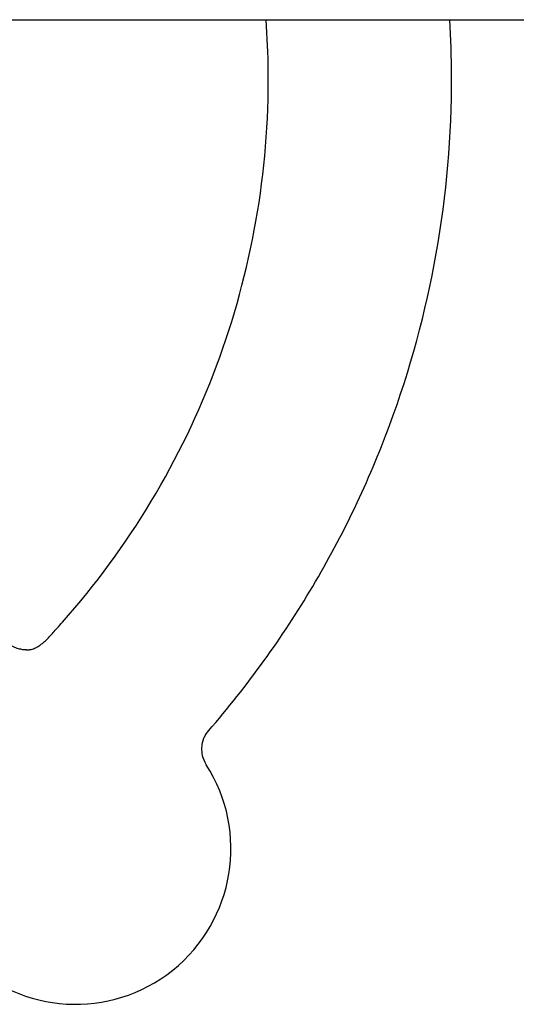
# Model space of a CAD drawing. Header units: inches. Extents: x 18 to 846, y -67 to 561.
# Tile 489 of 656: x 469 to 470.04, y 273.73 to 275.79. Entities that reach past the tile are written whole.
import ezdxf

# ---------------------------------------------------------------- set-up
doc = ezdxf.new("R2010")
doc.units = ezdxf.units.IN
doc.header["$LTSCALE"] = 24
doc.header["$MEASUREMENT"] = 0
doc.layers.add('Visible (ANSI)', color=7, linetype='Continuous', lineweight=30)

msp = doc.modelspace()

# ---------------------------------------------------------------- linework, layer by layer
at = {"layer": 'Visible (ANSI)'}
msp.add_line((446.03743, 275.79286), (475.23293, 275.79286), dxfattribs=at)
msp.add_arc((469.11795, 274.05917), 0.325, 224.62068, 32.74638, dxfattribs=at)
for points, knots in [([(469.09049, 274.53323), (469.16001, 274.61158), (469.22231, 274.69635), (469.33036, 274.87591), (469.37611, 274.97069), (469.44951, 275.16705), (469.47717, 275.26863), (469.51344, 275.47514), (469.52206, 275.58007), (469.52065, 275.72093), (469.51916, 275.75694), (469.51653, 275.79286)], [1.1103155, 1.1103155, 1.1103155, 1.1103155, 1.29450783, 1.29450783, 1.47870016, 1.47870016, 1.66289249, 1.66289249, 1.84708482, 1.84708482, 1.91036878, 1.91036878, 1.91036878, 1.91036878]), ([(469.39598, 274.30586), (469.47751, 274.39975), (469.55058, 274.501), (469.67747, 274.71497), (469.73127, 274.82769), (469.81789, 275.06095), (469.8507, 275.1815), (469.89426, 275.42653), (469.90501, 275.55101), (469.90441, 275.71461), (469.90316, 275.75377), (469.9008, 275.79286)], [1.12105093, 1.12105093, 1.12105093, 1.12105093, 1.3009772, 1.3009772, 1.48090347, 1.48090347, 1.66082974, 1.66082974, 1.84075601, 1.84075601, 1.89738324, 1.89738324, 1.89738324, 1.89738324]), ([(469.01438, 274.47518), (469.01547, 274.4752), (469.01654, 274.47525), (469.01839, 274.47538), (469.0192, 274.47546), (469.02062, 274.47562), (469.02124, 274.4757), (469.0225, 274.47588), (469.02302, 274.47597), (469.02402, 274.47615), (469.02445, 274.47624), (469.02628, 274.47664), (469.02813, 274.47712), (469.03144, 274.47826), (469.0329, 274.47885), (469.03574, 274.4802), (469.03703, 274.48088), (469.03972, 274.48247), (469.04107, 274.48333), (469.0444, 274.48564), (469.04647, 274.4872), (469.05063, 274.49062), (469.05276, 274.4925), (469.05775, 274.49715), (469.06058, 274.50001), (469.06882, 274.50873), (469.07399, 274.51469), (469.08292, 274.52474), (469.08672, 274.52899), (469.09049, 274.53323)], [0.00314107, 0.00314107, 0.00314107, 0.00314107, 0.01301858, 0.01301858, 0.02121097, 0.02121097, 0.02920172, 0.02920172, 0.04075171, 0.04075171, 0.05647263, 0.05647263, 0.08940203, 0.08940203, 0.11661194, 0.11661194, 0.1362535, 0.1362535, 0.15253555, 0.15253555, 0.17381931, 0.17381931, 0.19549602, 0.19549602, 0.2259975, 0.2259975, 0.28692043, 0.28692043, 0.33021242, 0.33021242, 0.33021242, 0.33021242]), ([(469.01546, 274.47517), (469.01314, 274.47517), (469.01057, 274.4753), (469.00489, 274.47602), (469.00178, 274.47661), (468.99512, 274.47851), (468.99157, 274.47983), (468.98436, 274.4834), (468.98072, 274.48565), (468.97385, 274.49101), (468.97064, 274.49411), (468.96786, 274.49743)], [0, 0, 0, 0, 0.003697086, 0.003697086, 0.007394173, 0.007394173, 0.011091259, 0.011091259, 0.014788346, 0.014788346, 0.018485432, 0.018485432, 0.018485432, 0.018485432]), ([(469.38464, 274.2864), (469.3851, 274.28772), (469.38563, 274.28905), (469.38679, 274.29172), (469.38744, 274.29306), (469.38884, 274.29573), (469.38961, 274.29706), (469.39125, 274.29967), (469.39213, 274.30096), (469.39398, 274.30346), (469.39496, 274.30468), (469.39598, 274.30586)], [0, 0, 0, 0, 0.003075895, 0.003075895, 0.00615179, 0.00615179, 0.009227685, 0.009227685, 0.012303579, 0.012303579, 0.015379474, 0.015379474, 0.015379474, 0.015379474]), ([(469.38464, 274.2864), (469.38432, 274.28551), (469.38396, 274.28441), (469.38318, 274.28156), (469.38275, 274.27981), (469.38198, 274.27524), (469.38163, 274.27242), (469.38153, 274.26504), (469.38175, 274.26045), (469.38431, 274.24901), (469.38675, 274.24205), (469.3913, 274.23497)], [6.62554278, 6.62554278, 6.62554278, 6.62554278, 6.64567422, 6.64567422, 6.66580566, 6.66580566, 6.6859371, 6.6859371, 6.70606854, 6.70606854, 6.72619998, 6.72619998, 6.72619998, 6.72619998])]:
    msp.add_open_spline(points, degree=3, knots=knots, dxfattribs=at)

doc.saveas('drawing.dxf')
